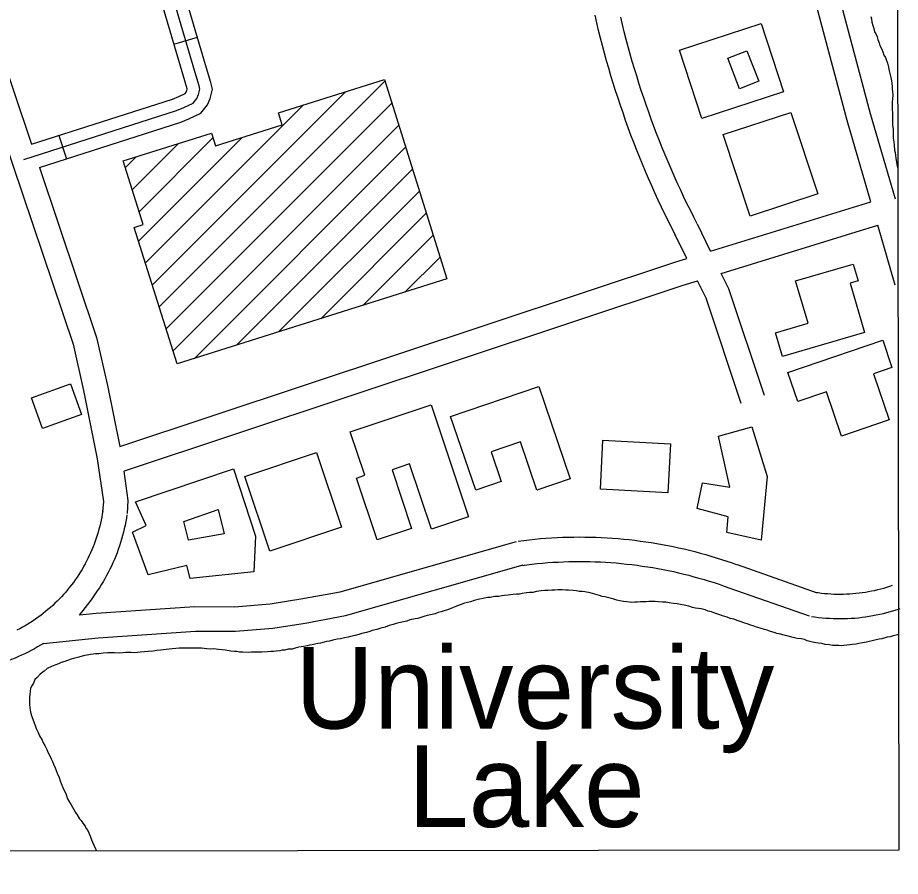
# Model space of a CAD drawing. Extents: x 3297716 to 3335574, y 688621 to 713991.
# Drawn here: x 3332293 to 3333375, y 693999 to 695051 of the extents above; entities that cross this region are included whole.
import ezdxf

# ---------------------------------------------------------------- set-up
doc = ezdxf.new("R2010")
doc.units = 0
for name, color, linetype in [('V-BLDG-OTLN', 7, 'Continuous'), ('V-GRID-FRAM', 7, 'Continuous'), ('V-RIVR-IDEN', 7, 'Continuous'), ('V-ROAD-CNTR', 7, 'Continuous'), ('V-TOPO-SHOR', 7, 'Continuous')]:
    doc.layers.add(name, color=color, linetype=linetype)

msp = doc.modelspace()

# ---------------------------------------------------------------- linework, layer by layer
at = {"layer": 'V-BLDG-OTLN'}
for p, q in [((3332466.8, 694696.8), (3332743.2, 694973.1)), ((3332458.4, 694723.7), (3332695, 694960.3)), ((3332449.9, 694750.6), (3332643.4, 694944.1)), ((3332475.3, 694669.9), (3332751.6, 694946.2)), ((3332483.7, 694643), (3332760.1, 694919.3)), ((3332433.5, 694840.3), (3332490, 694896.7)), ((3332441.5, 694777.5), (3332568.3, 694904.3)), ((3332442, 694813.4), (3332532.4, 694903.8)), ((3332509.9, 694633.8), (3332768.5, 694892.4)), ((3332425.1, 694867.2), (3332438.4, 694880.5)), ((3332561.5, 694650), (3332777, 694865.5)), ((3332613, 694666.2), (3332785.4, 694838.6)), ((3332664.6, 694682.4), (3332793.9, 694811.7)), ((3332716.1, 694698.6), (3332802.3, 694784.8)), ((3332767.7, 694714.8), (3332810.8, 694757.9))]:
    msp.add_line(p, q, dxfattribs=at)
for points in [[(3333231.5, 694960.2), (3333131.4, 694927.6), (3333104.1, 695011.4), (3333204.2, 695044)], [(3333186.4, 695010.6), (3333201, 694973.1), (3333177.7, 694964), (3333163.1, 695001.6)], [(3332819.2, 694731), (3332488.7, 694627.2), (3332436.2, 694794.2), (3332446.9, 694797.6), (3332422.5, 694875.5), (3332530.6, 694909.5), (3332535.5, 694894), (3332617.4, 694919.7), (3332612.8, 694934.5), (3332742.5, 694975.2)], [(3333157.7, 694907.8), (3333240.4, 694935.1), (3333273.3, 694835.3), (3333190.7, 694808)], [(3333330.6, 694665.4), (3333230.2, 694636), (3333221.7, 694665.2), (3333261.5, 694676.8), (3333246.3, 694728.7), (3333316.9, 694749.3), (3333322.9, 694728.7), (3333312.9, 694725.8)], [(3333236.7, 694616.5), (3333353, 694655.9), (3333364.3, 694622.4), (3333341.8, 694614.8), (3333360.9, 694558.5), (3333302.5, 694538.7), (3333284.2, 694592.8), (3333248.8, 694580.8)], [(3332371.6, 694565.2), (3332323.9, 694547.8), (3332310.3, 694585.3), (3332358, 694602.7)], [(3332854.5, 694472.3), (3332823.7, 694562.5), (3332931.8, 694599.4), (3332970.3, 694486.4), (3332929.3, 694472.4), (3332909.1, 694531.6), (3332873.2, 694519.4), (3332885.7, 694482.9)], [(3332700.8, 694543.8), (3332799.8, 694576.9), (3332845.7, 694439.8), (3332800.1, 694424.6), (3332773.3, 694504.6), (3332751.9, 694497.4), (3332775.9, 694425.5), (3332733.7, 694411.4), (3332708.3, 694487.1), (3332718.6, 694490.6)], [(3333192.6, 694550), (3333211.5, 694489.3), (3333204, 694411), (3333162.2, 694420.4), (3333163.6, 694439.6), (3333125.8, 694449.9), (3333132.1, 694481.2), (3333165.7, 694475.9), (3333151.9, 694538.5)], [(3333089.8, 694469.3), (3333007.2, 694473.6), (3333010.3, 694533.5), (3333093, 694529.1)], [(3332689.9, 694426.9), (3332602.3, 694397.6), (3332571.7, 694489.2), (3332659.3, 694518.5)], [(3332437.6, 694458.1), (3332557.9, 694498.7), (3332584.5, 694416), (3332582.8, 694372.4), (3332504.5, 694364.3), (3332500.5, 694380.2), (3332453.4, 694368.5), (3332433.9, 694420.8), (3332450.8, 694429.1)], [(3332496.7, 694434), (3332539.1, 694448.7), (3332546.4, 694418.7), (3332502.7, 694411.3)]]:
    msp.add_lwpolyline(points, close=True, dxfattribs=at)
at = {"layer": 'V-GRID-FRAM'}
msp.add_lwpolyline([(3301838.5, 712184.2), (3333346.2, 712216.3), (3333372.6, 694031.5), (3301849.1, 693999.4), (3301838.5, 712184.2)], dxfattribs=at)
at = {"layer": 'V-ROAD-CNTR'}
for p, q in [((3332484.8, 695018.6), (3332513.6, 695027.1)), ((3332343.9, 694906.8), (3332353, 694878.2))]:
    msp.add_line(p, q, dxfattribs=at)
for points in [[(3333368.7, 694828.7), (3333338.1, 694933.2), (3333265.8, 695205), (3333189.5, 695526.3)], [(3333338.3, 694825.6), (3333309.2, 694925.2), (3333236.7, 695197.6), (3333160.3, 695519.4)], [(3332319.9, 694867.6), (3332493.3, 694923.1), (3332503.1, 694927.2), (3332517.7, 694934.2), (3332525.8, 694944.2), (3332529.2, 694952.2), (3332531.9, 694963.3), (3332530, 694971.5), (3332524.8, 694989.2), (3332452.5, 695234.1), (3332434.2, 695253.1)], [(3332300.8, 694877.3), (3332488.1, 694937.2), (3332497, 694940.9), (3332508.2, 694946.2), (3332512.8, 694952), (3332514.9, 694957), (3332516.5, 694963.4), (3332515.5, 694967.7), (3332510.4, 694985), (3332439.2, 695226.3), (3332416.2, 695250.2)], [(3332310.3, 694896), (3332483, 694951.3), (3332490.9, 694954.6), (3332498.6, 694958.3), (3332499.8, 694959.8), (3332500.6, 694961.7), (3332501.1, 694963.5), (3332501, 694963.8), (3332496, 694980.7), (3332425.8, 695218.6), (3332416.4, 695228.3)], [(3332187.1, 695167.7), (3332361.2, 694651.2), (3332374.1, 694594.4), (3332390.8, 694510.7), (3332398.4, 694458.6), (3332397.4, 694445.7)], [(3332221.6, 695159.4), (3332310.3, 694896)], [(3333099, 694784.8), (3333094.7, 694793.2), (3333090.4, 694801.8), (3333086.2, 694810.4), (3333082, 694819), (3333078, 694827.7), (3333074, 694836.4), (3333070, 694845.2), (3333066.2, 694854), (3333062.4, 694862.8), (3333058.7, 694871.6), (3333055.1, 694880.5), (3333051.5, 694889.4), (3333048, 694898.3), (3333044.6, 694907.3), (3333041.3, 694916.3), (3333038, 694925.3), (3333034.9, 694934.3), (3333031.8, 694943.4), (3333028.7, 694952.5), (3333025.8, 694961.6), (3333022.9, 694970.7), (3333020.1, 694979.9), (3333017.4, 694989.1), (3333014.8, 694998.3), (3333012.2, 695007.6), (3333009.7, 695016.8), (3333007.3, 695026.1), (3333005, 695035.4), (3333002.8, 695044.7), (3333000.6, 695054.1)], [(3333125.8, 694798.4), (3333121.5, 694806.8), (3333117.3, 694815.1), (3333113.2, 694823.5), (3333109.1, 694831.9), (3333105.2, 694840.4), (3333101.3, 694848.8), (3333097.4, 694857.4), (3333093.7, 694865.9), (3333090, 694874.5), (3333086.4, 694883.1), (3333082.9, 694891.7), (3333079.4, 694900.4), (3333076, 694909.1), (3333072.7, 694917.8), (3333069.5, 694926.6), (3333066.3, 694935.3), (3333063.2, 694944.1), (3333060.2, 694953), (3333057.2, 694961.8), (3333054.4, 694970.7), (3333051.6, 694979.6), (3333048.9, 694988.5), (3333046.2, 694997.5), (3333043.7, 695006.4), (3333041.2, 695015.4), (3333038.7, 695024.5), (3333036.4, 695033.5), (3333034.1, 695042.5), (3333032, 695051.6)], [(3332319.9, 694867.6), (3332390.1, 694659.4), (3332403.5, 694600.7), (3332418.4, 694525.7)], [(3333141.9, 694765), (3333338.3, 694825.6)], [(3333141.9, 694765), (3333125.9, 694798.1)], [(3333155.2, 694737.7), (3333346.8, 694796.8)], [(3333368.3, 694723.3), (3333346.8, 694796.8)], [(3333113, 694756), (3333098.9, 694785.1)], [(3332418.4, 694525.7), (3333099.5, 694751.9), (3333113, 694756)], [(3333208.1, 694588.3), (3333164.3, 694718.8), (3333155.2, 694737.7)], [(3332424.3, 694496), (3333108.6, 694723.3), (3333126.2, 694728.7)], [(3333179.6, 694578.7), (3333136.5, 694707.5), (3333126.2, 694728.7)], [(3332423.3, 694495.7), (3332428.5, 694459.7), (3332427.4, 694443.6)], [(3332397.6, 694447), (3332397, 694443.1), (3332396.3, 694439.3), (3332395.6, 694435.6), (3332394.7, 694431.9), (3332393.9, 694428.1), (3332392.9, 694424.5), (3332391.9, 694420.8), (3332390.8, 694417.1), (3332389.6, 694413.5), (3332388.4, 694409.9), (3332387.1, 694406.3), (3332385.7, 694402.8), (3332384.2, 694399.2), (3332382.7, 694395.7), (3332381.1, 694392.3), (3332379.5, 694388.8), (3332377.7, 694385.4), (3332376, 694382), (3332374.1, 694378.7), (3332372.2, 694375.4), (3332370.2, 694372.2), (3332368.2, 694368.9), (3332366.1, 694365.8), (3332363.9, 694362.6), (3332361.7, 694359.5), (3332359.4, 694356.5), (3332357, 694353.5), (3332354.6, 694350.5), (3332352.2, 694347.6), (3332349.7, 694344.7), (3332347.1, 694341.9), (3332344.5, 694339.1), (3332341.8, 694336.4), (3332339, 694333.8), (3332336.3, 694331.2), (3332333.4, 694328.6), (3332330.5, 694326.1), (3332327.6, 694323.7), (3332324.6, 694321.3), (3332321.6, 694319), (3332318.5, 694316.7), (3332315.4, 694314.5), (3332312.3, 694312.4), (3332309.1, 694310.3), (3332305.8, 694308.3), (3332302.6, 694306.3), (3332299.2, 694304.4), (3332295.9, 694302.6), (3332292.5, 694300.8)], [(3332427.2, 694442.3), (3332426.6, 694438.1), (3332425.8, 694433.8), (3332424.9, 694429.5), (3332424, 694425.2), (3332423, 694420.9), (3332421.9, 694416.7), (3332420.7, 694412.4), (3332419.4, 694408.2), (3332418.1, 694404), (3332416.6, 694399.9), (3332415.1, 694395.7), (3332413.5, 694391.6), (3332411.9, 694387.6), (3332410.1, 694383.5), (3332408.3, 694379.5), (3332406.4, 694375.6), (3332404.4, 694371.6), (3332402.3, 694367.7), (3332400.2, 694363.9), (3332398, 694360.1), (3332395.7, 694356.3), (3332393.4, 694352.6), (3332390.9, 694349), (3332388.4, 694345.3), (3332385.9, 694341.8), (3332383.2, 694338.2), (3332368.5, 694319.4)], [(3332369.2, 694319.5), (3332389.5, 694321.6), (3332510.2, 694329.8), (3332559, 694329.5), (3332602.5, 694333.1), (3332640.4, 694339.2), (3332688.3, 694347.9), (3332904.4, 694409.6)], [(3332906.6, 694410.1), (3332913.3, 694410.9), (3332920, 694411.7), (3332926.8, 694412.4), (3332933.6, 694413), (3332940.4, 694413.6), (3332947.2, 694414), (3332954, 694414.4), (3332960.8, 694414.7), (3332967.6, 694414.9), (3332974.4, 694415), (3332981.3, 694415.1), (3332988.1, 694415), (3332994.9, 694414.9), (3333001.7, 694414.7), (3333008.5, 694414.4), (3333015.3, 694414.1), (3333022.1, 694413.6), (3333028.9, 694413.1), (3333035.7, 694412.5), (3333042.5, 694411.8), (3333049.3, 694411), (3333056, 694410.1), (3333062.8, 694409.2), (3333069.5, 694408.2), (3333076.3, 694407.1), (3333083, 694405.9), (3333089.7, 694404.6), (3333096.4, 694403.3), (3333103, 694401.9), (3333109.7, 694400.4), (3333116.3, 694398.8), (3333122.9, 694397.1), (3333129.5, 694395.4), (3333136.1, 694393.6), (3333142.6, 694391.7), (3333149.1, 694389.7), (3333155.6, 694387.6), (3333162.1, 694385.5), (3333168.6, 694383.3), (3333174.6, 694381.1)], [(3332324.8, 694284.7), (3332392.1, 694291.7), (3332511.1, 694299.8), (3332560.1, 694299.5), (3332606.1, 694303.3), (3332645.5, 694309.6), (3332695.1, 694318.7), (3332912.6, 694380.8)], [(3332910.4, 694380.3), (3332916.9, 694381.1), (3332923.3, 694381.9), (3332929.7, 694382.5), (3332936.1, 694383.1), (3332942.6, 694383.6), (3332949, 694384.1), (3332955.5, 694384.4), (3332961.9, 694384.7), (3332968.4, 694384.9), (3332974.8, 694385), (3332981.3, 694385.1), (3332987.7, 694385), (3332994.2, 694384.9), (3333000.6, 694384.7), (3333007.1, 694384.5), (3333013.5, 694384.1), (3333020, 694383.7), (3333026.4, 694383.2), (3333032.8, 694382.6), (3333039.3, 694381.9), (3333045.7, 694381.2), (3333052.1, 694380.4), (3333058.5, 694379.5), (3333064.9, 694378.6), (3333071.2, 694377.5), (3333077.6, 694376.4), (3333083.9, 694375.2), (3333090.3, 694373.9), (3333096.6, 694372.6), (3333102.9, 694371.2), (3333109.2, 694369.7), (3333115.4, 694368.1), (3333121.7, 694366.4), (3333127.9, 694364.7), (3333134.1, 694362.9), (3333140.3, 694361), (3333146.4, 694359.1), (3333152.5, 694357.1), (3333158.7, 694355), (3333164.5, 694352.9)], [(3333174.5, 694381.2), (3333272.8, 694346.7)], [(3333270, 694347.4), (3333274, 694346.9), (3333277.8, 694346.4), (3333281.6, 694346), (3333285.5, 694345.7), (3333289.3, 694345.4), (3333293.2, 694345.2), (3333297, 694345.1), (3333300.9, 694345.1), (3333304.8, 694345.2), (3333308.6, 694345.3), (3333312.5, 694345.5), (3333316.3, 694345.8), (3333320.2, 694346.1), (3333324, 694346.5), (3333327.8, 694347), (3333331.7, 694347.6), (3333335.5, 694348.2), (3333339.3, 694348.9), (3333343, 694349.7), (3333346.8, 694350.6), (3333350.6, 694351.5), (3333354.3, 694352.5), (3333358, 694353.6), (3333361.7, 694354.7), (3333365.1, 694355.9)], [(3333164.6, 694352.8), (3333262.9, 694318.4)], [(3333265.8, 694317.7), (3333270, 694317.1), (3333274.4, 694316.6), (3333278.8, 694316.1), (3333283.3, 694315.7), (3333287.7, 694315.5), (3333292.1, 694315.3), (3333296.6, 694315.1), (3333301, 694315.1), (3333305.4, 694315.2), (3333309.9, 694315.3), (3333314.3, 694315.5), (3333318.7, 694315.8), (3333323.2, 694316.2), (3333327.6, 694316.7), (3333332, 694317.3), (3333336.4, 694317.9), (3333340.7, 694318.7), (3333345.1, 694319.5), (3333349.4, 694320.4), (3333353.8, 694321.4), (3333358.1, 694322.5), (3333362.4, 694323.6), (3333366.6, 694324.9), (3333370.9, 694326.2), (3333374.5, 694327.4)], [(3332324.8, 694284.7), (3332317.7, 694280.4), (3332313.9, 694278.2), (3332310, 694276.1), (3332306.1, 694274.1), (3332302.2, 694272.1), (3332298.2, 694270.2), (3332294.2, 694268.5), (3332290.1, 694266.7), (3332286, 694265.1), (3332281.9, 694263.5), (3332281.6, 694263.4)]]:
    msp.add_lwpolyline(points, dxfattribs=at)
at = {"layer": 'V-TOPO-SHOR'}
for points in [[(3333338.3, 695052.6), (3333339.1, 695049.6), (3333339.5, 695045.7), (3333341, 695041.5), (3333342.2, 695037.6), (3333343, 695033.8), (3333344.5, 695031.1), (3333346.1, 695027.6), (3333346.9, 695024.5), (3333348.4, 695020.3), (3333349.6, 695016.8), (3333351.9, 695012.6), (3333353.1, 695009.1), (3333354.2, 695005.3), (3333356.2, 695002.2), (3333357.7, 694998.7), (3333358.9, 694995.2), (3333360.1, 694990.6), (3333360.9, 694986), (3333361.6, 694982.5), (3333362.8, 694977.9), (3333363.6, 694973.7), (3333364, 694970.6), (3333364.4, 694966.7), (3333364.4, 694963.6), (3333364.8, 694960.6), (3333365.2, 694956.7), (3333364.8, 694951.3), (3333364.4, 694947.8), (3333364.4, 694942.1), (3333364.4, 694938.2), (3333364.8, 694935.1), (3333364.9, 694928.6), (3333364.9, 694923.5), (3333364.9, 694919.7), (3333365.7, 694913.9), (3333365.7, 694909.7), (3333365.7, 694906.6), (3333365.7, 694903.5), (3333366.5, 694898.5), (3333366.9, 694895.4), (3333367.3, 694888.9), (3333368.1, 694885.8), (3333368.8, 694882.7), (3333369.2, 694878.4), (3333370, 694874.6), (3333370.4, 694871.1), (3333371.4, 694866.8)], [(3333074.2, 694336), (3333069.5, 694336), (3333066.5, 694335.9), (3333063, 694335.6), (3333059.9, 694335.5), (3333056.1, 694335.5), (3333052.6, 694335.1), (3333049.5, 694335.1), (3333045.6, 694334.7), (3333042.6, 694335.1), (3333039.5, 694335.5), (3333035.6, 694336.2), (3333031, 694337), (3333027.1, 694337.8), (3333023.7, 694338.9), (3333020.6, 694339.7), (3333015.9, 694340.8), (3333012.5, 694341.6), (3333009.4, 694342.3), (3333005.9, 694343.5), (3333000.5, 694345), (3332994.7, 694346.6), (3332988.2, 694347.7), (3332984.7, 694348.1), (3332981.2, 694348.1), (3332977.8, 694349.2), (3332973.9, 694349.6), (3332968.1, 694350), (3332964.6, 694349.9), (3332960.4, 694350.3), (3332955, 694350.3), (3332951.5, 694349.9), (3332947.7, 694349.9), (3332942.7, 694349.5), (3332939.2, 694349.5), (3332934.6, 694349.1), (3332928.8, 694348.3), (3332924.2, 694347.1), (3332920.3, 694347.1), (3332916.8, 694346.7), (3332911.4, 694345.9), (3332908, 694345.2), (3332904.5, 694345.2), (3332900.3, 694344.4), (3332897.2, 694344), (3332894.1, 694343.6), (3332889.5, 694343.2), (3332886.4, 694342.8), (3332882.9, 694342), (3332877.9, 694342), (3332872.1, 694340.8), (3332869, 694340.8), (3332863.7, 694339.7), (3332859, 694338.9), (3332855.6, 694338.1), (3332852.5, 694337.3), (3332847.9, 694335.8), (3332844.4, 694335), (3332840.5, 694333.8), (3332835.5, 694331.9), (3332832.1, 694330.7), (3332829, 694329.5), (3332825.1, 694328), (3332819.7, 694326), (3332815.9, 694324.5), (3332812, 694323.3), (3332808.6, 694322.5), (3332804.7, 694321), (3332798.9, 694319.8), (3332795.1, 694318.7), (3332792, 694317.9), (3332787, 694316.3), (3332783.5, 694315.2), (3332780.4, 694314.8), (3332773.9, 694313.6), (3332770, 694312), (3332765.8, 694311.2), (3332760.4, 694309.7), (3332756.9, 694308.9), (3332753.5, 694307.7), (3332748.5, 694306.6), (3332743.5, 694304.6), (3332738.4, 694303.5), (3332733.1, 694301.9), (3332727.7, 694300.4), (3332724.6, 694299.2), (3332720.7, 694298), (3332714.9, 694296.8), (3332711.1, 694295.7), (3332706.9, 694294.5), (3332701.1, 694293.3), (3332698, 694292.2), (3332693.8, 694291.4), (3332688.7, 694290.2), (3332684.9, 694289.8), (3332679.5, 694288.7), (3332675.3, 694287.5), (3332671.8, 694287.1), (3332668.7, 694286.3), (3332664.1, 694285.1), (3332661, 694284.4)], [(3333372.3, 694295.4), (3333371.2, 694295.1), (3333365.8, 694293.9), (3333361.9, 694292.8), (3333358.4, 694292.4), (3333351.9, 694290.4), (3333348.4, 694289.7), (3333345, 694288.9), (3333339.9, 694287.7), (3333336.5, 694286.9), (3333333, 694286.1), (3333328, 694285.4), (3333323.8, 694284.6), (3333320.3, 694283.8), (3333315.7, 694283.4), (3333312.6, 694283), (3333305.3, 694282.2), (3333302.2, 694281.8), (3333299.1, 694282.2), (3333294.9, 694282.2), (3333291.4, 694282.2), (3333287.9, 694282.9), (3333282.5, 694283.3), (3333278.3, 694284.5), (3333274.4, 694285.2), (3333269, 694286), (3333265.5, 694286.7), (3333260.5, 694287.9), (3333257, 694289.4), (3333253.2, 694290.2), (3333248.2, 694290.9), (3333244.7, 694291.7), (3333241.6, 694292.5), (3333237, 694293.6), (3333233.9, 694294.4), (3333226.2, 694296.3), (3333223.1, 694297), (3333220, 694298.2), (3333215.4, 694299.3), (3333211.5, 694300.9), (3333208.1, 694301.6), (3333203, 694303.5), (3333198.4, 694304.7), (3333194.2, 694306.2), (3333191.1, 694307), (3333188, 694308.1), (3333183, 694309.7), (3333179.5, 694311.2), (3333176, 694312.3), (3333170.6, 694314.2), (3333166, 694315.4), (3333162.5, 694316.9), (3333156.7, 694318.4), (3333153.6, 694319.6), (3333147.5, 694321.9), (3333143.2, 694323.4), (3333139, 694324.2), (3333135.5, 694325.7), (3333130.5, 694326.9), (3333127.4, 694327.6), (3333123.5, 694328), (3333120.1, 694328.8), (3333115.4, 694330.3), (3333109.7, 694331.4), (3333105.4, 694332.2), (3333101.2, 694333), (3333096.5, 694333.7), (3333091.5, 694334.5), (3333087.3, 694335.2), (3333083.4, 694335.2), (3333078.4, 694335.6), (3333074.2, 694336)], [(3332661, 694284.4), (3332657.5, 694283.6), (3332654.1, 694282.8), (3332651, 694282.4), (3332647.9, 694281.6), (3332643.3, 694280.9), (3332637.9, 694280.1), (3332634.4, 694279.3), (3332629.4, 694277.7), (3332624.8, 694277.7), (3332620.5, 694276.6), (3332617.5, 694276.5), (3332614.4, 694275.8), (3332610.1, 694275.4), (3332606.7, 694274.6), (3332603.6, 694274.6), (3332599.3, 694274.2), (3332592.4, 694273.8), (3332589.3, 694273.8), (3332585.1, 694273.8), (3332579.7, 694274.1), (3332576.2, 694273.7), (3332569.3, 694274.1), (3332565, 694274.1), (3332561.9, 694274.9), (3332558.9, 694274.8), (3332554.6, 694275.2), (3332548.1, 694276.4), (3332543.8, 694276.7), (3332539.2, 694277.1), (3332533.8, 694277.9), (3332529.2, 694277.8), (3332524.9, 694278.2), (3332518.7, 694279), (3332513.7, 694279), (3332507.2, 694279), (3332502.9, 694278.9), (3332499.9, 694278.9), (3332494.5, 694278.9), (3332491, 694278.9), (3332487.1, 694278.5), (3332482.5, 694278.1), (3332475.2, 694277.3), (3332468.6, 694276.5), (3332464, 694276.1), (3332459.4, 694275.4), (3332453.2, 694274.6), (3332448.6, 694274.2), (3332443.6, 694273.8), (3332437, 694273), (3332432.4, 694273.4), (3332425.8, 694273.7), (3332422, 694273.3), (3332417.7, 694272.9), (3332412, 694273.3), (3332408.1, 694273.3), (3332403.9, 694273.3), (3332398.1, 694272.9), (3332392.7, 694272.1), (3332388.8, 694272.1), (3332385.7, 694271.7), (3332382.7, 694271.3), (3332378.4, 694270.5), (3332375.3, 694269.7), (3332368.4, 694267.8), (3332361.9, 694266.2), (3332358.8, 694265.5), (3332354.5, 694263.9), (3332351.1, 694262.7), (3332346.8, 694261.2), (3332343.4, 694259.6), (3332338.7, 694258.1), (3332334.9, 694256.5), (3332329.5, 694253.8), (3332325.7, 694250.7), (3332321, 694247.2), (3332317.2, 694243), (3332314.5, 694240.3), (3332312.6, 694236), (3332310.3, 694232.5), (3332309.1, 694229.5), (3332308.8, 694226.4), (3332308.4, 694222.1), (3332308, 694218.3), (3332308, 694214.4), (3332308, 694209.8), (3332308.4, 694205.9), (3332309.2, 694200.9), (3332310, 694197.1), (3332311.9, 694192.1), (3332313.5, 694187.4), (3332314.7, 694184), (3332316.2, 694180.5), (3332318.5, 694175.5), (3332320.1, 694171.7), (3332323.2, 694166.3), (3332324.7, 694162.8), (3332326.7, 694159.7), (3332329, 694154.7), (3332330.5, 694151.6), (3332332.1, 694148.6)], [(3332332.1, 694148.6), (3332334.4, 694143.2), (3332336, 694140.1), (3332337.1, 694137), (3332339.1, 694132.4), (3332340.6, 694128.9), (3332341.8, 694125.8), (3332344.1, 694120.4), (3332345.3, 694116.6), (3332346.8, 694113.1), (3332348.8, 694108.1), (3332350.3, 694104.7), (3332352.3, 694100.8), (3332354.6, 694094.3), (3332356.9, 694090.4), (3332358.9, 694086.9), (3332362.3, 694081.2), (3332364.3, 694077.7), (3332366.2, 694074.6), (3332369.3, 694070), (3332371.2, 694067.7), (3332373.2, 694064.6), (3332375.9, 694060.8), (3332377.4, 694058.1), (3332379.4, 694055.4), (3332382.5, 694047.7), (3332384, 694044.2), (3332385.2, 694041.1), (3332387.1, 694036.9), (3332389.1, 694032.3), (3332389.9, 694030.5)]]:
    msp.add_lwpolyline(points, dxfattribs=at)

# ---------------------------------------------------------------- texts
at = {"layer": 'V-RIVR-IDEN'}
for s, p in [('University', (3332633.2, 694180.4)), ('Lake', (3332771.5, 694059.9))]:
    msp.add_text(s, height=100, dxfattribs=at).set_placement(p)

doc.saveas('drawing.dxf')
